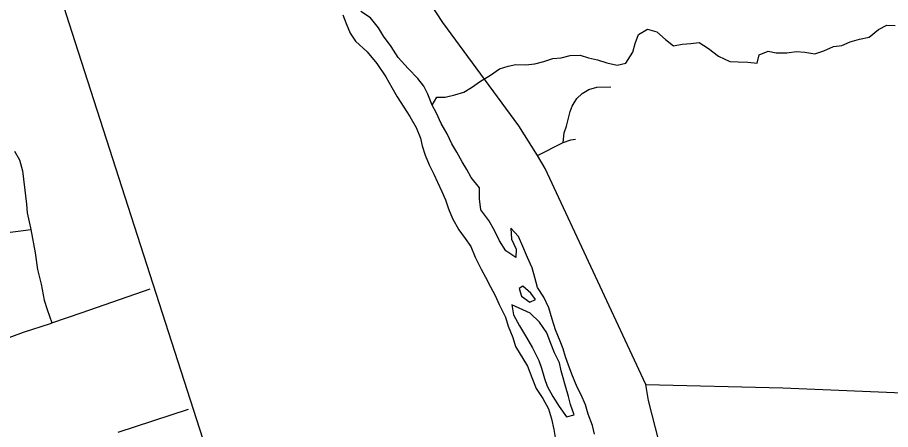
# Model space of a CAD drawing. Extents: x 114604 to 551442, y 316898 to 567001.
# Drawn here: x 170319 to 175945, y 448649 to 451306 of the extents above; entities that cross this region are included whole.
import ezdxf

# ---------------------------------------------------------------- set-up
doc = ezdxf.new("R2010")
doc.units = 0
for name, color, linetype in [('_CIVIL_CONSTRUCTION', 7, 'Continuous'), ('DV_X_County_Line', 7, 'Continuous'), ('GE_P_Alignment_100_Cardinal_Points', 7, 'Continuous'), ('PM_P_Cells', 7, 'Continuous')]:
    doc.layers.add(name, color=color, linetype=linetype)

msp = doc.modelspace()

# ---------------------------------------------------------------- linework, layer by layer
at = {"layer": '_CIVIL_CONSTRUCTION'}
for points in [[(170653.6, 451268.7), (170604.9, 451420.3), (170447.6, 451906.7)], [(174614.1, 447947.2), (174384.9, 448836.9), (174368.2, 448940.2), (173720.9, 450332.4), (173671, 450416.1), (173550.9, 450607.6), (173059.4, 451273.8), (172883.6, 451544.1), (172785.3, 451744.5)], [(172237.8, 446325.8), (172155.6, 446590.9), (171680.8, 448069.5), (171674.2, 448090.1), (170653.6, 451268.7)]]:
    msp.add_lwpolyline(points, dxfattribs=at)
at = {"layer": 'DV_X_County_Line'}
for points in [[(172416.9, 451322.9), (172436.8, 451266.7), (172462.7, 451204.5), (172496.6, 451154.3), (172572.5, 451084.1), (172634.4, 451009.8), (172692.3, 450923.5), (172732.2, 450855.2), (172766.1, 450795), (172809.9, 450728.8), (172847.8, 450666.6), (172887.7, 450596.3), (172915.6, 450528.1), (172927.5, 450477.9), (172947.4, 450417.8), (172973.3, 450355.6), (173003.2, 450295.3), (173027.1, 450245.2), (173055, 450183), (173076.9, 450130.8), (173096.8, 450072.6), (173122.7, 450010.4), (173162.6, 449936.2), (173204.5, 449880), (173240.4, 449829.8), (173268.3, 449761.6), (173308.1, 449683.3), (173336, 449631.1), (173367.9, 449568.9), (173397.8, 449512.7), (173423.7, 449456.5), (173463.6, 449374.3), (173481.5, 449316.1), (173511.4, 449243.8), (173529.3, 449185.7), (173605, 449057.2), (173632.9, 448985), (173662.8, 448914.7), (173704.7, 448850.5), (173740.6, 448782.3), (173760.5, 448718.1), (173776.3, 448649.9), (173784.2, 448597.7)], [(174038.4, 448619.4), (174024.5, 448675.6), (173996.7, 448747.9), (173980.8, 448808), (173952.9, 448872.2), (173925, 448922.4), (173891.1, 449006.7), (173869.2, 449064.9), (173851.3, 449119.1), (173835.4, 449169.2), (173817.5, 449219.4), (173785.6, 449291.6), (173765.8, 449361.8), (173743.9, 449434), (173712, 449502.3), (173670.1, 449564.5), (173654.2, 449628.7), (173636.4, 449692.9), (173606.5, 449759.1), (173576.6, 449829.3), (173548.7, 449893.5), (173498.8, 449947.8), (173502.7, 449877.6), (173532.5, 449811.3), (173530.4, 449759.2), (173466.5, 449801.4), (173424.6, 449865.6), (173392.7, 449931.9), (173356.8, 449998.1), (173304.9, 450066.3), (173297.1, 450136.5), (173297.2, 450206.7), (173243.3, 450275), (173215.4, 450325.2), (173185.5, 450375.3), (173151.6, 450437.6), (173117.7, 450491.7), (173087.8, 450555.9), (173049.9, 450622.2), (173020, 450688.4), (172992.1, 450740.6), (172964.2, 450810.8), (172938.3, 450863), (172898.4, 450913.2), (172836.5, 450977.4), (172772.6, 451047.7), (172726.7, 451118), (172678.8, 451186.2), (172644.9, 451238.4), (172595, 451304.6), (172531, 451344.8)], [(173658, 449488.3), (173628, 449528.5), (173576.1, 449574.6), (173552, 449558.6)], [(173552, 449558.6), (173567.9, 449508.5), (173621.9, 449470.3), (173658, 449488.3)], [(173505.8, 449454.4), (173515.7, 449388.2), (173553.5, 449318), (173599.4, 449243.7), (173639.3, 449175.5), (173679.2, 449095.2), (173697.1, 449045), (173715, 448978.9), (173732.9, 448928.7), (173768.7, 448862.5), (173810.6, 448798.2), (173856.5, 448732), (173906.6, 448744), (173882.7, 448810.2), (173870.8, 448862.3), (173850.9, 448928.5), (173831.1, 448998.8)], [(173831.1, 448998.8), (173823.1, 449028.8), (173811.2, 449079), (173779.3, 449143.2), (173751.5, 449215.4), (173731.6, 449273.6), (173683.7, 449341.9), (173623.8, 449400.1), (173505.8, 449454.4)]]:
    msp.add_lwpolyline(points, dxfattribs=at)
at = {"layer": 'GE_P_Alignment_100_Cardinal_Points'}
msp.add_line((169874.9, 449873.1), (170405.9, 449938.7), dxfattribs=at)
for points in [[(173835.7, 450499.2), (173842.5, 450561.4), (173856.8, 450605.6), (173869.3, 450657.1), (173880.8, 450700.2), (173893.7, 450734.4), (173924.6, 450784.6), (173957.7, 450816.8), (174001.3, 450842.1), (174052.6, 450856.3), (174143.5, 450859.8)], [(173671, 450416.1), (173835.7, 450499.2), (173885.6, 450516.9), (173915.9, 450521.4)], [(170300.6, 450443.9), (170331.6, 450387.3), (170352.4, 450316.8), (170364.6, 450210.4), (170376.7, 450102), (170381.7, 450045.8), (170404, 449949.2), (170405.9, 449938.7), (170433.2, 449788.4), (170449.4, 449682), (170471.8, 449587.4), (170491.9, 449482.8), (170510.9, 449422.4), (170541.2, 449336.3)], [(170224.5, 449227), (170357.5, 449276.5), (170532.7, 449333.3), (170541.2, 449336.3), (170736.2, 449403.6), (171175.1, 449557.5)], [(174368.2, 448940.2), (175251.7, 448918.7), (176125.3, 448881.2), (176435.8, 448865.6), (177383, 448828.7), (178546.7, 448776.9), (179144.1, 448744.1), (180858.2, 448654.2), (180893.6, 448652.8)], [(170967.3, 448633.4), (171422.5, 448779.8)]]:
    msp.add_lwpolyline(points, dxfattribs=at)
at = {"layer": 'PM_P_Cells'}
msp.add_lwpolyline([(172992.1, 450740.6), (173021.4, 450791.3), (173075.3, 450791.4), (173137.3, 450807.5), (173195.2, 450823.5), (173245.1, 450855.6), (173303, 450895.7), (173366.9, 450933.8), (173424.7, 450976), (173480.6, 450992), (173530.6, 451002.1), (173594.5, 451000.1), (173652.5, 451008.2), (173710.4, 451022.2), (173768.3, 451042.3), (173822.3, 451046.3), (173880.2, 451060.4), (173946.1, 451062.5), (173998.1, 451046.5), (174056.1, 451032.5), (174118, 451014.5), (174184, 450998.5), (174239.9, 451012.5), (174285.8, 451082.7), (174299.7, 451138.8), (174321.5, 451197), (174379.4, 451231.1), (174439.4, 451213.1), (174495.4, 451163), (174547.5, 451122.9), (174603.4, 451135), (174659.3, 451139), (174711.3, 451145.1), (174771.3, 451107), (174837.3, 451057), (174909.3, 451023), (174963.2, 451021), (175025.2, 451019), (175085.2, 451011), (175099, 451065.1), (175157, 451089.2), (175208.9, 451077.2), (175276.9, 451077.3), (175338.8, 451087.3), (175392.7, 451081.4), (175456.7, 451071.4), (175514.6, 451091.5), (175578.5, 451119.5), (175630.5, 451125.6), (175684.4, 451149.7), (175746.3, 451165.8), (175808.2, 451179.8), (175868.1, 451227.9), (175922, 451256), (175975.9, 451254.1)], dxfattribs=at)

doc.saveas('drawing.dxf')
